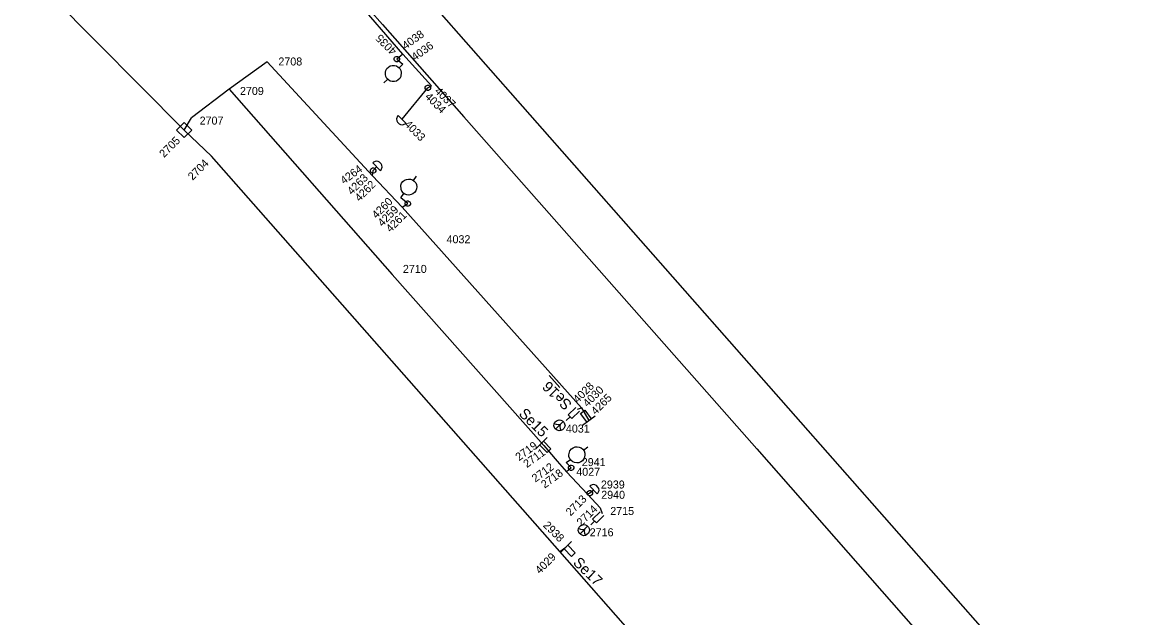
# Model space of a CAD drawing. Extents: x -535557 to -534097, y -1142175 to -1136716.
# Drawn here: x -535189.4 to -535085.1, y -1138721.8 to -1138665.9 of the extents above; entities that cross this region are included whole.
import ezdxf

# ---------------------------------------------------------------- set-up
doc = ezdxf.new("R2010")
doc.units = 0
for name, color, linetype in [('Default', 7, 'Continuous'), ('GIS_vektor_sdelovaci_kabely_CD', 7, 'Continuous'), ('SS_SZDC', 7, 'Continuous')]:
    doc.layers.add(name, color=color, linetype=linetype)

# ---------------------------------------------------------------- blocks, each defined once
blk = doc.blocks.new('POINT_DISPLAY')
at = {"layer": 'Default'}
blk.add_line((0, 0), (0, 0), dxfattribs=at)

msp = doc.modelspace()

# ---------------------------------------------------------------- linework, layer by layer
at = {"layer": 'GIS_vektor_sdelovaci_kabely_CD'}
msp.add_lwpolyline([(-535194.64, -1138622.331), (-535187.251, -1138630.503), (-535177.903, -1138640.667), (-535165.332, -1138655.298), (-535162.317, -1138657.896), (-535159.942, -1138661.289), (-535157.425, -1138664.125), (-535156.91, -1138664.78), (-535155.692, -1138666.163), (-535148.073, -1138674.808), (-535147.834, -1138675.08), (-535120.635, -1138705.944), (-535088.869, -1138742.118)], dxfattribs=at)
at = {"layer": 'SS_SZDC'}
for p, q in [((-535174.27, -1138676.049), (-535207.779, -1138642.2)), ((-535085.13, -1138739.049), (-535153.619, -1138661.229)), ((-535153.8, -1138668.93), (-535159.529, -1138662.28)), ((-535166.5, -1138669.649), (-535170.05, -1138672.219)), ((-535156.64, -1138680.35), (-535166.5, -1138669.649)), ((-535154.6, -1138669.339), (-535154.55, -1138669.239)), ((-535154.6, -1138669.439), (-535154.6, -1138669.339)), ((-535154.55, -1138669.539), (-535154.6, -1138669.439)), ((-535154.55, -1138669.239), (-535154.5, -1138669.189)), ((-535154.5, -1138669.589), (-535154.55, -1138669.539)), ((-535154.5, -1138669.189), (-535154.4, -1138669.139)), ((-535154.4, -1138669.639), (-535154.5, -1138669.589)), ((-535154.4, -1138669.139), (-535154.3, -1138669.139)), ((-535154.3, -1138669.639), (-535154.4, -1138669.639)), ((-535153.8, -1138668.93), (-535154.35, -1138669.389)), ((-535154.35, -1138669.389), (-535153.789, -1138669.86)), ((-535154.3, -1138669.139), (-535154.2, -1138669.189)), ((-535154.2, -1138669.589), (-535154.3, -1138669.639)), ((-535154.2, -1138669.189), (-535154.15, -1138669.239)), ((-535154.15, -1138669.539), (-535154.2, -1138669.589)), ((-535154.15, -1138669.239), (-535154.1, -1138669.339)), ((-535154.1, -1138669.439), (-535154.15, -1138669.539)), ((-535154.1, -1138669.339), (-535154.1, -1138669.439)), ((-535151.09, -1138671.889), (-535153.8, -1138668.93)), ((-535155.416, -1138670.637), (-535155.38, -1138670.461)), ((-535155.416, -1138670.849), (-535155.416, -1138670.637)), ((-535155.38, -1138670.461), (-535155.274, -1138670.284)), ((-535155.274, -1138670.284), (-535155.133, -1138670.142)), ((-535155.133, -1138670.142), (-535154.956, -1138670.036)), ((-535154.956, -1138670.036), (-535154.779, -1138670.001)), ((-535154.779, -1138670.001), (-535154.567, -1138670.001)), ((-535154.567, -1138670.001), (-535154.391, -1138670.036)), ((-535154.391, -1138670.036), (-535154.214, -1138670.142)), ((-535154.214, -1138670.142), (-535154.143, -1138670.213)), ((-535153.789, -1138669.86), (-535154.143, -1138670.213)), ((-535154.143, -1138670.213), (-535154.072, -1138670.284)), ((-535154.072, -1138670.284), (-535153.966, -1138670.461)), ((-535153.966, -1138670.461), (-535153.931, -1138670.637)), ((-535153.931, -1138670.637), (-535153.966, -1138671.026)), ((-535155.204, -1138671.274), (-535155.557, -1138671.627)), ((-535155.38, -1138671.026), (-535155.416, -1138670.849)), ((-535155.274, -1138671.203), (-535155.38, -1138671.026)), ((-535155.133, -1138671.344), (-535155.274, -1138671.203)), ((-535154.956, -1138671.45), (-535155.133, -1138671.344)), ((-535154.779, -1138671.486), (-535154.956, -1138671.45)), ((-535154.567, -1138671.486), (-535154.779, -1138671.486)), ((-535154.391, -1138671.45), (-535154.567, -1138671.486)), ((-535154.214, -1138671.344), (-535154.391, -1138671.45)), ((-535154.072, -1138671.203), (-535154.214, -1138671.344)), ((-535153.966, -1138671.026), (-535154.072, -1138671.203)), ((-535151.589, -1138671.89), (-535151.489, -1138671.84)), ((-535151.489, -1138671.84), (-535151.389, -1138671.84)), ((-535151.389, -1138671.84), (-535151.289, -1138671.89)), ((-535170.05, -1138672.219), (-535173.579, -1138674.909)), ((-535170.05, -1138672.219), (-535154.779, -1138689.59)), ((-535153.859, -1138675.04), (-535151.439, -1138672.09)), ((-535151.689, -1138672.04), (-535151.639, -1138671.94)), ((-535151.689, -1138672.14), (-535151.689, -1138672.04)), ((-535151.639, -1138672.24), (-535151.689, -1138672.14)), ((-535151.639, -1138671.94), (-535151.589, -1138671.89)), ((-535151.589, -1138672.29), (-535151.639, -1138672.24)), ((-535151.489, -1138672.34), (-535151.589, -1138672.29)), ((-535151.389, -1138672.34), (-535151.489, -1138672.34)), ((-535151.439, -1138672.09), (-535151.09, -1138671.889)), ((-535151.289, -1138672.29), (-535151.389, -1138672.34)), ((-535151.289, -1138671.89), (-535151.239, -1138671.94)), ((-535151.239, -1138672.24), (-535151.289, -1138672.29)), ((-535151.239, -1138671.94), (-535151.189, -1138672.04)), ((-535151.189, -1138672.14), (-535151.239, -1138672.24)), ((-535151.189, -1138672.04), (-535151.189, -1138672.14)), ((-535174.27, -1138676.049), (-535173.579, -1138674.909)), ((-535154.284, -1138674.757), (-535154.39, -1138675.004)), ((-535154.213, -1138674.686), (-535154.284, -1138674.757)), ((-535153.506, -1138675.393), (-535154.213, -1138674.686)), ((-535174.27, -1138675.342), (-535174.977, -1138676.049)), ((-535173.562, -1138676.049), (-535174.27, -1138675.342)), ((-535154.39, -1138675.004), (-535154.354, -1138675.181)), ((-535154.354, -1138675.181), (-535154.284, -1138675.322)), ((-535154.284, -1138675.322), (-535154.142, -1138675.464)), ((-535154.142, -1138675.464), (-535154.001, -1138675.534)), ((-535154.001, -1138675.534), (-535153.824, -1138675.57)), ((-535153.824, -1138675.57), (-535153.577, -1138675.464)), ((-535153.577, -1138675.464), (-535153.506, -1138675.393)), ((-535174.977, -1138676.049), (-535174.27, -1138676.757)), ((-535171.699, -1138678.489), (-535174.27, -1138676.049)), ((-535174.27, -1138676.757), (-535173.562, -1138676.049)), ((-535139.079, -1138715.559), (-535171.699, -1138678.489)), ((-535156.532, -1138679.065), (-535156.603, -1138679.136)), ((-535156.603, -1138679.136), (-535155.896, -1138679.843)), ((-535156.285, -1138678.959), (-535156.532, -1138679.065)), ((-535156.108, -1138678.995), (-535156.285, -1138678.959)), ((-535155.967, -1138679.065), (-535156.108, -1138678.995)), ((-535155.825, -1138679.207), (-535155.967, -1138679.065)), ((-535156.819, -1138679.8), (-535156.769, -1138679.7)), ((-535156.819, -1138679.9), (-535156.819, -1138679.8)), ((-535156.769, -1138680), (-535156.819, -1138679.9)), ((-535156.769, -1138679.7), (-535156.719, -1138679.65)), ((-535156.719, -1138680.05), (-535156.769, -1138680)), ((-535156.719, -1138679.65), (-535156.619, -1138679.6)), ((-535156.619, -1138680.1), (-535156.719, -1138680.05)), ((-535156.64, -1138680.35), (-535156.569, -1138679.85)), ((-535156.619, -1138679.6), (-535156.519, -1138679.6)), ((-535156.519, -1138680.1), (-535156.619, -1138680.1)), ((-535156.569, -1138679.85), (-535156.25, -1138679.489)), ((-535156.519, -1138679.6), (-535156.419, -1138679.65)), ((-535156.419, -1138680.05), (-535156.519, -1138680.1)), ((-535156.419, -1138679.65), (-535156.369, -1138679.7)), ((-535156.369, -1138680), (-535156.419, -1138680.05)), ((-535156.369, -1138679.7), (-535156.319, -1138679.8)), ((-535156.319, -1138679.9), (-535156.369, -1138680)), ((-535156.319, -1138679.8), (-535156.319, -1138679.9)), ((-535155.896, -1138679.843), (-535155.825, -1138679.772)), ((-535155.755, -1138679.348), (-535155.825, -1138679.207)), ((-535155.825, -1138679.772), (-535155.719, -1138679.525)), ((-535155.719, -1138679.525), (-535155.755, -1138679.348)), ((-535153.859, -1138683.28), (-535156.64, -1138680.35)), ((-535153.977, -1138681.219), (-535153.9, -1138681.028)), ((-535153.951, -1138681.609), (-535153.977, -1138681.219)), ((-535153.9, -1138681.028), (-535153.783, -1138680.866)), ((-535153.783, -1138680.866), (-535153.625, -1138680.734)), ((-535153.625, -1138680.734), (-535153.456, -1138680.671)), ((-535153.456, -1138680.671), (-535153.246, -1138680.638)), ((-535153.246, -1138680.638), (-535153.066, -1138680.646)), ((-535153.066, -1138680.646), (-535152.875, -1138680.723)), ((-535152.875, -1138680.723), (-535152.713, -1138680.84)), ((-535152.794, -1138680.781), (-535152.5, -1138680.377)), ((-535152.713, -1138680.84), (-535152.581, -1138680.998)), ((-535152.581, -1138680.998), (-535152.518, -1138681.167)), ((-535152.518, -1138681.167), (-535152.485, -1138681.377)), ((-535153.97, -1138682.399), (-535153.676, -1138681.995)), ((-535153.889, -1138681.778), (-535153.951, -1138681.609)), ((-535153.757, -1138681.936), (-535153.889, -1138681.778)), ((-535153.676, -1138681.995), (-535153.757, -1138681.936)), ((-535153.595, -1138682.054), (-535153.676, -1138681.995)), ((-535153.404, -1138682.131), (-535153.595, -1138682.054)), ((-535153.223, -1138682.138), (-535153.404, -1138682.131)), ((-535153.014, -1138682.105), (-535153.223, -1138682.138)), ((-535152.845, -1138682.042), (-535153.014, -1138682.105)), ((-535152.687, -1138681.91), (-535152.845, -1138682.042)), ((-535152.569, -1138681.748), (-535152.687, -1138681.91)), ((-535152.492, -1138681.557), (-535152.569, -1138681.748)), ((-535152.485, -1138681.377), (-535152.492, -1138681.557)), ((-535153.329, -1138682.94), (-535153.97, -1138682.399)), ((-535153.859, -1138683.28), (-535153.329, -1138682.94)), ((-535150.689, -1138686.809), (-535153.859, -1138683.28)), ((-535153.579, -1138682.89), (-535153.529, -1138682.79)), ((-535153.579, -1138682.99), (-535153.579, -1138682.89)), ((-535153.529, -1138683.09), (-535153.579, -1138682.99)), ((-535153.529, -1138682.79), (-535153.479, -1138682.74)), ((-535153.479, -1138683.14), (-535153.529, -1138683.09)), ((-535153.479, -1138682.74), (-535153.379, -1138682.69)), ((-535153.379, -1138683.19), (-535153.479, -1138683.14)), ((-535153.379, -1138682.69), (-535153.279, -1138682.69)), ((-535153.279, -1138683.19), (-535153.379, -1138683.19)), ((-535153.279, -1138682.69), (-535153.179, -1138682.74)), ((-535153.179, -1138683.14), (-535153.279, -1138683.19)), ((-535153.179, -1138682.74), (-535153.129, -1138682.79)), ((-535153.129, -1138683.09), (-535153.179, -1138683.14)), ((-535153.129, -1138682.79), (-535153.079, -1138682.89)), ((-535153.079, -1138682.99), (-535153.129, -1138683.09)), ((-535153.079, -1138682.89), (-535153.079, -1138682.99)), ((-535137.05, -1138702.079), (-535150.689, -1138686.809)), ((-535154.779, -1138689.59), (-535140.579, -1138705.62)), ((-535139.088, -1138700.172), (-535140.079, -1138699.047)), ((-535138.293, -1138702.75), (-535137.586, -1138702.043)), ((-535137.409, -1138702.219), (-535137.05, -1138702.079)), ((-535137.05, -1138702.079), (-535136.359, -1138703.27)), ((-535138.117, -1138702.927), (-535138.47, -1138703.28)), ((-535137.94, -1138703.103), (-535138.293, -1138702.75)), ((-535137.233, -1138702.396), (-535137.94, -1138703.103)), ((-535137.15, -1138702.607), (-535136.745, -1138702.314)), ((-535136.562, -1138703.416), (-535137.15, -1138702.607)), ((-535136.966, -1138703.71), (-535135.753, -1138702.829)), ((-535136.745, -1138702.314), (-535136.157, -1138703.123)), ((-535139.65, -1138703.765), (-535139.614, -1138703.588)), ((-535139.544, -1138704.012), (-535139.65, -1138703.765)), ((-535139.614, -1138703.588), (-535139.544, -1138703.447)), ((-535139.402, -1138703.659), (-535139.614, -1138703.588)), ((-535139.544, -1138703.447), (-535139.402, -1138703.305)), ((-535139.402, -1138704.154), (-535139.544, -1138704.012)), ((-535139.473, -1138704.083), (-535138.766, -1138703.376)), ((-535139.402, -1138703.305), (-535139.155, -1138703.199)), ((-535139.226, -1138703.694), (-535139.402, -1138703.659)), ((-535139.155, -1138704.26), (-535139.402, -1138704.154)), ((-535139.049, -1138703.659), (-535139.226, -1138703.694)), ((-535139.155, -1138703.199), (-535138.978, -1138703.235)), ((-535139.049, -1138703.659), (-535139.084, -1138703.836)), ((-535139.084, -1138703.836), (-535139.049, -1138704.012)), ((-535139.049, -1138704.012), (-535138.978, -1138704.224)), ((-535138.978, -1138703.235), (-535138.837, -1138703.305)), ((-535138.837, -1138704.154), (-535138.978, -1138704.224)), ((-535138.837, -1138703.305), (-535138.695, -1138703.447)), ((-535138.695, -1138704.012), (-535138.837, -1138704.154)), ((-535138.695, -1138703.447), (-535138.625, -1138703.588)), ((-535138.589, -1138703.765), (-535138.695, -1138704.012)), ((-535138.625, -1138703.588), (-535138.589, -1138703.765)), ((-535140.269, -1138704.859), (-535141.33, -1138705.92)), ((-535140.623, -1138705.213), (-535139.916, -1138705.92)), ((-535138.978, -1138704.224), (-535139.155, -1138704.26)), ((-535140.269, -1138706.273), (-535140.976, -1138705.566)), ((-535140.8, -1138705.389), (-535140.579, -1138705.62)), ((-535140.579, -1138705.62), (-535139.319, -1138707.09)), ((-535139.916, -1138705.92), (-535140.269, -1138706.273)), ((-535138.228, -1138706.483), (-535138.132, -1138706.105)), ((-535138.132, -1138706.105), (-535138, -1138705.947)), ((-535138, -1138705.947), (-535137.838, -1138705.829)), ((-535137.838, -1138705.829), (-535137.647, -1138705.752)), ((-535137.647, -1138705.752), (-535137.467, -1138705.745)), ((-535137.467, -1138705.745), (-535137.257, -1138705.778)), ((-535137.257, -1138705.778), (-535137.088, -1138705.841)), ((-535137.088, -1138705.841), (-535136.93, -1138705.973)), ((-535136.93, -1138705.973), (-535136.813, -1138706.135)), ((-535136.871, -1138706.054), (-535136.467, -1138705.76)), ((-535136.813, -1138706.135), (-535136.736, -1138706.326)), ((-535139.319, -1138707.09), (-535138.439, -1138708.079)), ((-535138.489, -1138707.229), (-535138.085, -1138706.936)), ((-535138.489, -1138707.229), (-535138.02, -1138707.7)), ((-535138.221, -1138706.664), (-535138.228, -1138706.483)), ((-535138.144, -1138706.855), (-535138.221, -1138706.664)), ((-535138.085, -1138706.936), (-535138.144, -1138706.855)), ((-535138.026, -1138707.017), (-535138.085, -1138706.936)), ((-535137.868, -1138707.149), (-535138.026, -1138707.017)), ((-535137.699, -1138707.211), (-535137.868, -1138707.149)), ((-535137.49, -1138707.245), (-535137.699, -1138707.211)), ((-535137.309, -1138707.237), (-535137.49, -1138707.245)), ((-535137.118, -1138707.16), (-535137.309, -1138707.237)), ((-535136.956, -1138707.043), (-535137.118, -1138707.16)), ((-535136.824, -1138706.885), (-535136.956, -1138707.043)), ((-535136.761, -1138706.716), (-535136.824, -1138706.885)), ((-535136.728, -1138706.506), (-535136.761, -1138706.716)), ((-535136.736, -1138706.326), (-535136.728, -1138706.506)), ((-535138.02, -1138707.7), (-535138.439, -1138708.079)), ((-535138.439, -1138708.079), (-535136.479, -1138710.18)), ((-535138.27, -1138707.65), (-535138.22, -1138707.55)), ((-535138.27, -1138707.75), (-535138.27, -1138707.65)), ((-535138.22, -1138707.85), (-535138.27, -1138707.75)), ((-535138.22, -1138707.55), (-535138.17, -1138707.5)), ((-535138.17, -1138707.9), (-535138.22, -1138707.85)), ((-535138.17, -1138707.5), (-535138.07, -1138707.45)), ((-535138.07, -1138707.95), (-535138.17, -1138707.9)), ((-535138.07, -1138707.45), (-535137.97, -1138707.45)), ((-535137.97, -1138707.95), (-535138.07, -1138707.95)), ((-535137.97, -1138707.45), (-535137.87, -1138707.5)), ((-535137.87, -1138707.9), (-535137.97, -1138707.95)), ((-535137.87, -1138707.5), (-535137.82, -1138707.55)), ((-535137.82, -1138707.85), (-535137.87, -1138707.9)), ((-535137.82, -1138707.55), (-535137.77, -1138707.65)), ((-535137.77, -1138707.75), (-535137.82, -1138707.85)), ((-535137.77, -1138707.65), (-535137.77, -1138707.75)), ((-535136.212, -1138709.375), (-535136.283, -1138709.446)), ((-535135.965, -1138709.269), (-535136.212, -1138709.375)), ((-535135.788, -1138709.305), (-535135.965, -1138709.269)), ((-535135.647, -1138709.375), (-535135.788, -1138709.305)), ((-535135.505, -1138709.517), (-535135.647, -1138709.375)), ((-535136.52, -1138710.04), (-535136.47, -1138709.94)), ((-535136.52, -1138710.14), (-535136.52, -1138710.04)), ((-535136.47, -1138710.24), (-535136.52, -1138710.14)), ((-535136.27, -1138710.09), (-535136.479, -1138710.18)), ((-535136.479, -1138710.18), (-535135.289, -1138711.459)), ((-535136.47, -1138709.94), (-535136.42, -1138709.89)), ((-535136.42, -1138710.29), (-535136.47, -1138710.24)), ((-535136.42, -1138709.89), (-535136.32, -1138709.84)), ((-535136.32, -1138710.34), (-535136.42, -1138710.29)), ((-535136.32, -1138709.84), (-535136.22, -1138709.84)), ((-535136.22, -1138710.34), (-535136.32, -1138710.34)), ((-535136.283, -1138709.446), (-535135.576, -1138710.153)), ((-535135.93, -1138709.799), (-535136.27, -1138710.09)), ((-535136.22, -1138709.84), (-535136.12, -1138709.89)), ((-535136.12, -1138710.29), (-535136.22, -1138710.34)), ((-535136.12, -1138709.89), (-535136.07, -1138709.94)), ((-535136.07, -1138710.24), (-535136.12, -1138710.29)), ((-535136.07, -1138709.94), (-535136.02, -1138710.04)), ((-535136.02, -1138710.14), (-535136.07, -1138710.24)), ((-535136.02, -1138710.04), (-535136.02, -1138710.14)), ((-535135.576, -1138710.153), (-535135.505, -1138710.082)), ((-535135.435, -1138709.658), (-535135.505, -1138709.517)), ((-535135.505, -1138710.082), (-535135.399, -1138709.835)), ((-535135.399, -1138709.835), (-535135.435, -1138709.658)), ((-535135.289, -1138711.459), (-535135.119, -1138712)), ((-535136.003, -1138712.53), (-535135.296, -1138711.823)), ((-535135.65, -1138712.883), (-535136.003, -1138712.53)), ((-535134.943, -1138712.176), (-535135.65, -1138712.883)), ((-535137.36, -1138713.585), (-535137.324, -1138713.408)), ((-535137.324, -1138713.408), (-535137.254, -1138713.267)), ((-535137.112, -1138713.479), (-535137.324, -1138713.408)), ((-535137.254, -1138713.267), (-535137.112, -1138713.125)), ((-535137.183, -1138713.903), (-535136.476, -1138713.196)), ((-535137.112, -1138713.125), (-535136.865, -1138713.019)), ((-535136.936, -1138713.514), (-535137.112, -1138713.479)), ((-535136.759, -1138713.479), (-535136.936, -1138713.514)), ((-535136.865, -1138713.019), (-535136.688, -1138713.055)), ((-535136.759, -1138713.479), (-535136.794, -1138713.656)), ((-535136.688, -1138713.055), (-535136.547, -1138713.125)), ((-535136.547, -1138713.125), (-535136.405, -1138713.267)), ((-535136.405, -1138713.267), (-535136.335, -1138713.408)), ((-535136.335, -1138713.408), (-535136.299, -1138713.585)), ((-535135.827, -1138712.707), (-535136.18, -1138713.06)), ((-535137.979, -1138714.609), (-535139.04, -1138715.67)), ((-535137.254, -1138713.832), (-535137.36, -1138713.585)), ((-535137.112, -1138713.974), (-535137.254, -1138713.832)), ((-535136.865, -1138714.08), (-535137.112, -1138713.974)), ((-535136.688, -1138714.044), (-535136.865, -1138714.08)), ((-535136.794, -1138713.656), (-535136.759, -1138713.832)), ((-535136.759, -1138713.832), (-535136.688, -1138714.044)), ((-535136.547, -1138713.974), (-535136.688, -1138714.044)), ((-535136.405, -1138713.832), (-535136.547, -1138713.974)), ((-535136.299, -1138713.585), (-535136.405, -1138713.832)), ((-535139.079, -1138715.559), (-535138.51, -1138715.139)), ((-535103.979, -1138755.34), (-535139.079, -1138715.559)), ((-535137.979, -1138716.023), (-535138.686, -1138715.316)), ((-535138.333, -1138714.963), (-535137.626, -1138715.67)), ((-535137.626, -1138715.67), (-535137.979, -1138716.023))]:
    msp.add_line(p, q, dxfattribs=at)

# ---------------------------------------------------------------- block references
for p in [(-535166.5, -1138669.649), (-535154.35, -1138669.389), (-535154.35, -1138669.389), (-535153.8, -1138668.93), (-535153.789, -1138669.86), (-535170.05, -1138672.219), (-535151.439, -1138672.09), (-535151.439, -1138672.09), (-535151.09, -1138671.889), (-535173.579, -1138674.909), (-535153.859, -1138675.04), (-535174.27, -1138676.049), (-535171.699, -1138678.489), (-535156.569, -1138679.85), (-535156.569, -1138679.85), (-535156.25, -1138679.489), (-535156.64, -1138680.35), (-535153.97, -1138682.399), (-535153.859, -1138683.28), (-535153.329, -1138682.94), (-535153.329, -1138682.94), (-535150.689, -1138686.809), (-535154.779, -1138689.59), (-535137.05, -1138702.079), (-535137.409, -1138702.219), (-535139.119, -1138703.729), (-535136.359, -1138703.27), (-535140.8, -1138705.389), (-535140.579, -1138705.62), (-535139.319, -1138707.09), (-535138.489, -1138707.229), (-535138.439, -1138708.079), (-535138.02, -1138707.7), (-535138.02, -1138707.7), (-535136.479, -1138710.18), (-535136.27, -1138710.09), (-535136.27, -1138710.09), (-535135.93, -1138709.799), (-535135.289, -1138711.459), (-535135.119, -1138712), (-535136.829, -1138713.549), (-535139.079, -1138715.559), (-535138.51, -1138715.139)]:
    msp.add_blockref('POINT_DISPLAY', p, dxfattribs=at)

# ---------------------------------------------------------------- texts
for s, height, rotation, p in [('4035', 0.75, 135, (-535154.298, -1138668.573)), ('4038', 0.75, 36, (-535153.518, -1138668.533)), ('4036', 0.75, 36, (-535152.645, -1138669.606)), ('4034', 0.75, 315, (-535151.769, -1138672.982)), ('4037', 0.75, 315, (-535150.867, -1138672.468)), ('4033', 0.75, 315, (-535153.701, -1138675.578)), ('2705', 0.75, 45, (-535176.155, -1138678.685)), ('2704', 0.75, 45, (-535173.477, -1138680.818)), ('4264', 0.75, 36, (-535159.3, -1138681.171)), ('4263', 0.75, 45, (-535158.558, -1138682.174)), ('4262', 0.75, 45, (-535157.844, -1138682.806)), ('4260', 0.75, 45, (-535156.25, -1138684.4)), ('4259', 0.75, 45, (-535155.701, -1138685.156)), ('4261', 0.75, 45, (-535154.931, -1138685.692)), ('Se16', 1, 135.37566, (-535137.878, -1138701.699)), ('4028', 0.75, 45, (-535137.39, -1138701.699)), ('4030', 0.75, 45, (-535136.479, -1138702.065)), ('4265', 0.75, 45, (-535135.716, -1138702.798)), ('Se15', 1, 315.37566, (-535142.992, -1138702.718)), ('2719', 0.75, 36, (-535142.904, -1138707.101)), ('2711', 0.75, 36, (-535142.16, -1138707.744)), ('2712', 0.75, 36, (-535141.366, -1138709.1)), ('2718', 0.75, 36, (-535140.502, -1138709.673)), ('2713', 0.75, 45, (-535138.077, -1138712.286)), ('2714', 0.75, 45, (-535137.064, -1138713.236)), ('2938', 0.75, 315, (-535140.695, -1138713.159)), ('4029', 0.75, 45, (-535140.948, -1138717.71)), ('Se17', 1, 315.37566, (-535137.907, -1138716.683))]:
    msp.add_text(s, height=height, rotation=rotation, dxfattribs=at).set_placement(p)
for s, p in [('2708', (-535165.442, -1138669.995)), ('2709', (-535169.041, -1138672.757)), ('2707', (-535172.82, -1138675.536)), ('4032', (-535149.689, -1138686.659)), ('2710', (-535153.779, -1138689.44)), ('4031', (-535138.51, -1138704.408)), ('2941', (-535137.02, -1138707.55)), ('4027', (-535137.535, -1138708.459)), ('2939', (-535135.228, -1138709.652)), ('2940', (-535135.202, -1138710.614)), ('2715', (-535134.354, -1138712.134)), ('2716', (-535136.278, -1138714.129))]:
    msp.add_text(s, height=0.75, dxfattribs=at).set_placement(p)

doc.saveas('drawing.dxf')
